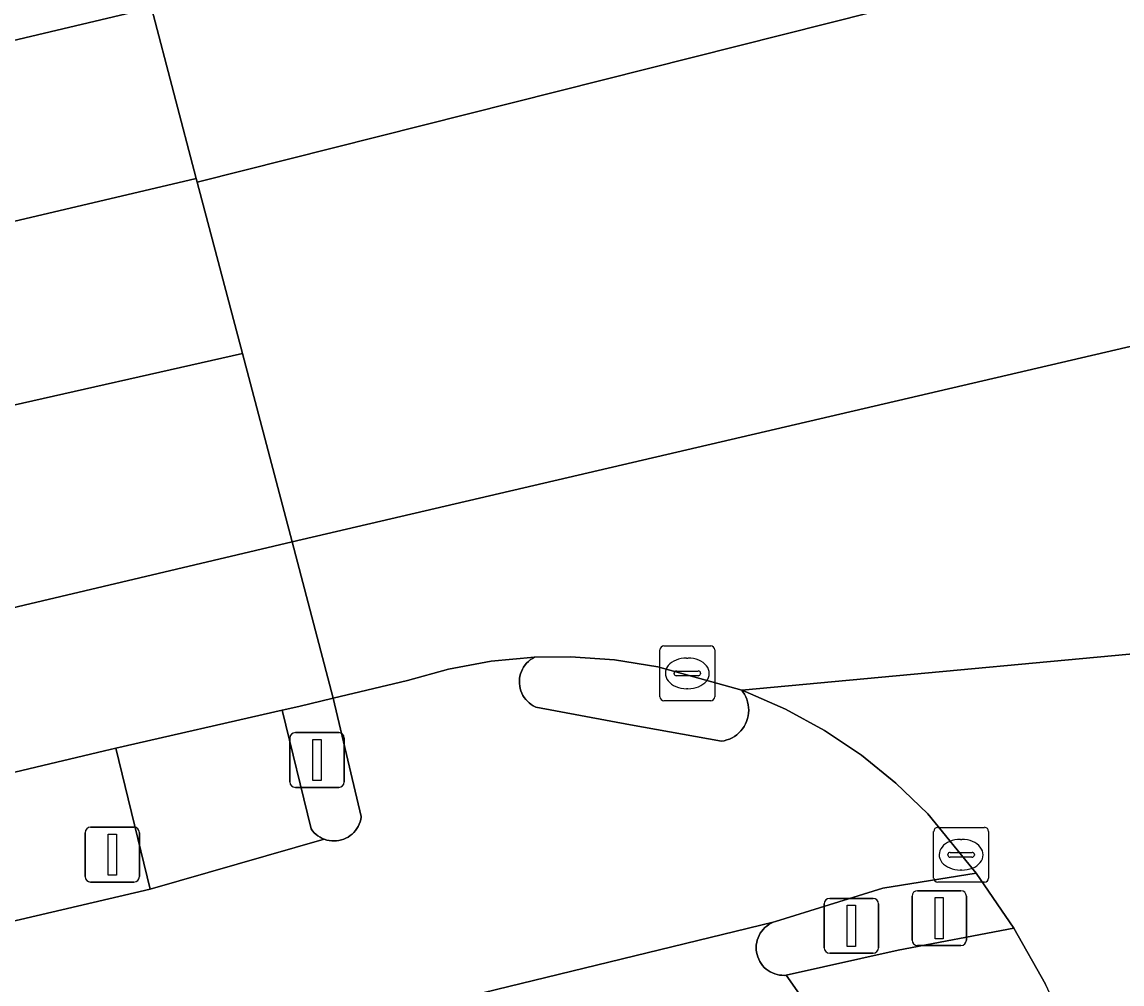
# Model space of a CAD drawing. Extents: x 158031 to 159244, y 380104 to 381214.
# Drawn here: x 158748.37 to 158768.43, y 381023.98 to 381041.52 of the extents above; entities that cross this region are included whole.
import ezdxf

# ---------------------------------------------------------------- set-up
doc = ezdxf.new("R2010")
doc.units = 0
for name, color, linetype in [('IMGEO_Berm_groen', 7, 'Continuous'), ('IMGEO_Drukknoppaal', 7, 'Continuous'), ('IMGEO_Fietspad_open', 7, 'Continuous'), ('IMGEO_Kolk', 7, 'Continuous'), ('IMGEO_Rijbaan_lokaal_gesloten', 7, 'Continuous'), ('IMGEO_Rijbaan_regionaal_gesloten', 7, 'Continuous'), ('IMGEO_Verkeersbordpaal', 7, 'Continuous'), ('IMGEO_Verkeerseiland_open', 7, 'Continuous'), ('IMGEO_Verkeersregelinstallatiepaal', 7, 'Continuous'), ('IMGEO_Voetpad_open', 7, 'Continuous')]:
    doc.layers.add(name, color=color, linetype=linetype)

msp = doc.modelspace()

# ---------------------------------------------------------------- linework, layer by layer
at = {"layer": 'IMGEO_Berm_groen'}
msp.add_lwpolyline([(158742.853, 381023.871), (158750.706, 381025.707), (158750.083, 381028.279), (158749.873, 381028.231), (158734.027, 381024.462), (158719.032, 381020.945), (158712.342, 381019.422), (158707.544, 381018.315)], dxfattribs=at)
at = {"layer": 'IMGEO_Drukknoppaal'}
for p, q in [((158763.098, 381025.539), (158763.888, 381025.539)), ((158763.888, 381025.539), (158763.098, 381025.539)), ((158762.998, 381024.639), (158762.998, 381025.439)), ((158762.998, 381025.439), (158762.998, 381024.639)), ((158763.988, 381025.439), (158763.988, 381024.639)), ((158763.988, 381024.639), (158763.988, 381025.439)), ((158763.888, 381024.539), (158763.098, 381024.539)), ((158763.098, 381024.539), (158763.888, 381024.539))]:
    msp.add_line(p, q, dxfattribs=at)
msp.add_lwpolyline([(158763.418, 381025.414), (158763.568, 381025.414), (158763.568, 381024.664), (158763.418, 381024.664), (158763.418, 381025.414)], dxfattribs=at)
for centre, start, end in [((158763.098, 381025.439), 90, 180), ((158763.098, 381025.439), 90, 180), ((158763.888, 381025.439), 0, 90), ((158763.888, 381025.439), 360, 90), ((158763.098, 381024.639), 180, 270), ((158763.098, 381024.639), 180, 270), ((158763.888, 381024.639), 270, 0), ((158763.888, 381024.639), 270, 0)]:
    msp.add_arc(centre, 0.1, start, end, dxfattribs=at)
at = {"layer": 'IMGEO_Fietspad_open'}
for points in [[(158755.4, 381023.485), (158762.069, 381025.103), (158762.111, 381025.118), (158764.065, 381025.724), (158765.77, 381025.999), (158764.885, 381027.078), (158764.304, 381027.64), (158763.676, 381028.149), (158763.004, 381028.599), (158762.295, 381028.987), (158761.554, 381029.31), (158761.494, 381029.333), (158761.515, 381029.305), (158761.543, 381029.262), (158761.567, 381029.216), (158761.587, 381029.169), (158761.602, 381029.12), (158761.613, 381029.07), (158761.62, 381029.019), (158761.622, 381028.968), (158761.619, 381028.917), (158761.612, 381028.866), (158761.6, 381028.816), (158761.584, 381028.767), (158761.563, 381028.72), (158761.539, 381028.675), (158761.51, 381028.633), (158761.478, 381028.593), (158761.443, 381028.556), (158761.404, 381028.523), (158761.362, 381028.493), (158761.318, 381028.466), (158761.272, 381028.444), (158761.224, 381028.427), (158761.174, 381028.413), (158761.124, 381028.404), (158759.466, 381028.706), (158757.738, 381029.028), (158757.693, 381029.051), (158757.655, 381029.075), (158757.619, 381029.103), (158757.586, 381029.134), (158757.555, 381029.167), (158757.528, 381029.203), (158757.504, 381029.241), (158757.484, 381029.282), (158757.468, 381029.324), (158757.455, 381029.367), (158757.446, 381029.411), (158757.441, 381029.456), (158757.44, 381029.501), (158757.443, 381029.546), (158757.45, 381029.591), (158757.461, 381029.635), (158757.476, 381029.677), (158757.495, 381029.718), (158757.517, 381029.757), (158757.543, 381029.795), (158757.572, 381029.829), (158757.604, 381029.861), (158757.639, 381029.89), (158757.676, 381029.916), (158757.715, 381029.938), (158756.926, 381029.864), (158756.147, 381029.721), (158755.402, 381029.514), (158754.045, 381029.188), (158754.555, 381027.03), (158754.554, 381027.02), (158754.546, 381026.976), (158754.534, 381026.933), (158754.518, 381026.891), (158754.499, 381026.85), (158754.476, 381026.812), (158754.45, 381026.775), (158754.421, 381026.742), (158754.389, 381026.711), (158754.354, 381026.683), (158754.317, 381026.658), (158754.277, 381026.636), (158754.236, 381026.619), (158754.194, 381026.604), (158754.15, 381026.594), (158754.106, 381026.588), (158754.061, 381026.586), (158754.017, 381026.587), (158753.972, 381026.593), (158753.928, 381026.603), (158753.879, 381026.619), (158750.706, 381025.707), (158742.853, 381023.871)], [(158764.671, 381020.771), (158762.305, 381024.137), (158762.271, 381024.135), (158762.226, 381024.136), (158762.182, 381024.141), (158762.138, 381024.15), (158762.095, 381024.163), (158762.053, 381024.18), (158762.013, 381024.2), (158761.975, 381024.224), (158761.939, 381024.251), (158761.906, 381024.281), (158761.875, 381024.315), (158761.848, 381024.35), (158761.824, 381024.388), (158761.803, 381024.428), (158761.786, 381024.47), (158761.773, 381024.513), (158761.764, 381024.557), (158761.759, 381024.602), (158761.757, 381024.646), (158761.76, 381024.691), (158761.767, 381024.736), (158761.778, 381024.779), (158761.792, 381024.822), (158761.811, 381024.863), (158761.833, 381024.902), (158761.858, 381024.939), (158761.886, 381024.974), (158761.918, 381025.006), (158761.952, 381025.035), (158761.989, 381025.061), (158762.028, 381025.084), (158762.069, 381025.103), (158755.4, 381023.485)]]:
    msp.add_lwpolyline(points, dxfattribs=at)
at = {"layer": 'IMGEO_Kolk'}
for p, q in [((158760.076, 381030.142), (158760.928, 381030.142)), ((158760.001, 381029.216), (158760.001, 381030.068)), ((158760.489, 381029.922), (158760.514, 381029.922)), ((158761.002, 381030.068), (158761.002, 381029.216)), ((158760.26, 381029.636), (158760.26, 381029.648)), ((158760.698, 381029.599), (158760.3, 381029.599)), ((158760.303, 381029.685), (158760.701, 381029.685)), ((158760.744, 381029.648), (158760.744, 381029.636)), ((158760.512, 381029.362), (158760.487, 381029.362)), ((158760.928, 381029.142), (158760.076, 381029.142)), ((158764.994, 381025.908), (158764.994, 381026.76)), ((158765.069, 381026.834), (158765.921, 381026.834)), ((158765.995, 381026.76), (158765.995, 381025.908)), ((158765.482, 381026.614), (158765.507, 381026.614)), ((158765.253, 381026.328), (158765.253, 381026.34)), ((158765.296, 381026.377), (158765.694, 381026.377)), ((158765.737, 381026.34), (158765.737, 381026.328)), ((158765.691, 381026.291), (158765.293, 381026.291)), ((158765.505, 381026.054), (158765.48, 381026.054)), ((158765.921, 381025.834), (158765.069, 381025.834))]:
    msp.add_line(p, q, dxfattribs=at)
for points in [[(158760.076, 381030.142), (158760.928, 381030.142)], [(158760.001, 381029.216), (158760.001, 381030.068)], [(158761.002, 381030.068), (158761.002, 381029.216)], [(158760.928, 381029.142), (158760.076, 381029.142)], [(158764.994, 381025.908), (158764.994, 381026.76)], [(158765.069, 381026.834), (158765.921, 381026.834)], [(158765.995, 381026.76), (158765.995, 381025.908)], [(158765.921, 381025.834), (158765.069, 381025.834)]]:
    msp.add_lwpolyline(points, dxfattribs=at)
for centre, radius, start, end in [((158760.078, 381030.066), 0.0765, 91.552, 178.448), ((158760.078, 381030.066), 0.0765, 91.552, 178.448), ((158760.926, 381030.066), 0.0765, 1.552, 88.448), ((158760.926, 381030.066), 0.0765, 1.552, 88.448), ((158760.3, 381029.645), 0.0403, 85.8775, 175.7526), ((158760.297, 381029.635), 0.0366, 178.938, 274.7102), ((158760.701, 381029.642), 0.043, 264.8664, 352.4533), ((158760.705, 381029.647), 0.0386, 1.7309, 96.639), ((158760.078, 381029.218), 0.0765, 181.552, 268.448), ((158760.078, 381029.218), 0.0765, 181.552, 268.448), ((158760.926, 381029.218), 0.0765, 271.552, 358.448), ((158760.926, 381029.218), 0.0765, 271.552, 358.448), ((158765.071, 381026.758), 0.0765, 91.552, 178.448), ((158765.071, 381026.758), 0.0765, 91.552, 178.448), ((158765.919, 381026.758), 0.0765, 1.552, 88.448), ((158765.919, 381026.758), 0.0765, 1.552, 88.448), ((158765.293, 381026.337), 0.0403, 85.8775, 175.7526), ((158765.29, 381026.327), 0.0366, 178.938, 274.7102), ((158765.694, 381026.334), 0.043, 264.8664, 352.4533), ((158765.698, 381026.339), 0.0386, 1.7309, 96.639), ((158765.071, 381025.91), 0.0765, 181.552, 268.448), ((158765.071, 381025.91), 0.0765, 181.552, 268.448), ((158765.919, 381025.91), 0.0765, 271.552, 358.448), ((158765.919, 381025.91), 0.0765, 271.552, 358.448)]:
    msp.add_arc(centre, radius, start, end, dxfattribs=at)
for centre, major_axis, ratio, start_param, end_param in [((158760.488, 381029.642), (-0.387, 0.002), 0.722429, 4.712389, 7.853982), ((158760.513, 381029.642), (-0.39, 0.002), 0.717154, 1.570796, 4.712389), ((158765.481, 381026.334), (-0.387, 0.002), 0.722429, 4.712389, 7.853982), ((158765.506, 381026.334), (-0.39, 0.002), 0.717154, 1.570796, 4.712389)]:
    msp.add_ellipse(centre, major_axis=major_axis, ratio=ratio, start_param=start_param, end_param=end_param, dxfattribs=at)
at = {"layer": 'IMGEO_Rijbaan_lokaal_gesloten'}
msp.add_lwpolyline([(158773.672, 381022.557), (158772.227, 381026.392), (158771.875, 381027.324), (158770.791, 381030.201), (158761.494, 381029.333), (158761.554, 381029.31), (158762.295, 381028.987), (158763.004, 381028.599), (158763.676, 381028.149), (158764.304, 381027.64), (158764.885, 381027.078), (158765.77, 381025.999), (158766.455, 381024.995), (158767.035, 381023.976)], dxfattribs=at)
at = {"layer": 'IMGEO_Rijbaan_regionaal_gesloten'}
for points in [[(158762.141, 381044.469), (158753.642, 381042.393), (158750.729, 381041.775), (158751.548, 381038.665), (158751.566, 381038.599), (158783.612, 381046.677)], [(158783.612, 381046.677), (158751.566, 381038.599), (158752.389, 381035.474), (158753.294, 381032.04), (158787.927, 381040.114)], [(158751.548, 381038.665), (158750.729, 381041.775), (158747.03, 381040.902), (158739.81, 381039.169), (158731.154, 381037.059), (158723.322, 381035.253)], [(158787.927, 381040.114), (158753.294, 381032.04), (158754.045, 381029.188), (158755.402, 381029.514), (158756.147, 381029.721), (158756.926, 381029.864), (158757.715, 381029.938), (158758.373, 381029.945), (158759.172, 381029.888), (158759.962, 381029.76), (158761.494, 381029.333), (158770.791, 381030.201)], [(158690.766, 381024.56), (158694.856, 381025.275), (158696.748, 381025.728), (158698.461, 381026.137), (158702.429, 381027.086), (158704.421, 381027.563), (158706.427, 381027.977), (158710.267, 381028.912), (158714.119, 381029.794), (158718.098, 381030.706), (158721.946, 381031.661), (158725.807, 381032.562), (158729.655, 381033.515), (158733.45, 381034.407), (158735.243, 381034.829), (158751.548, 381038.665)], [(158743.233, 381033.41), (158752.389, 381035.474), (158751.566, 381038.599), (158751.548, 381038.665), (158735.243, 381034.829)], [(158742.848, 381029.57), (158753.294, 381032.04), (158752.389, 381035.474), (158743.233, 381033.41)], [(158734.027, 381024.462), (158749.873, 381028.231), (158750.083, 381028.279), (158753.113, 381028.968), (158753.418, 381029.037), (158754.045, 381029.188), (158753.294, 381032.04), (158742.848, 381029.57), (158737.229, 381028.241), (158731.29, 381026.837), (158727.384, 381025.963), (158719.7, 381024.08), (158717.612, 381023.589), (158708.12, 381021.36), (158702.249, 381020.076), (158694.626, 381018.181), (158690.823, 381017.292), (158686.805, 381016.352), (158682.787, 381015.413), (158679.74, 381014.7), (158679.905, 381014.012), (158681.302, 381014.244), (158690.303, 381015.503), (158700.434, 381016.884)]]:
    msp.add_lwpolyline(points, dxfattribs=at)
at = {"layer": 'IMGEO_Verkeersbordpaal'}
for p, q in [((158749.521, 381025.937), (158749.521, 381026.737)), ((158749.521, 381026.737), (158749.521, 381025.937)), ((158749.621, 381026.837), (158750.411, 381026.837)), ((158750.411, 381026.837), (158749.621, 381026.837)), ((158750.511, 381026.737), (158750.511, 381025.937)), ((158750.511, 381025.937), (158750.511, 381026.737)), ((158750.411, 381025.837), (158749.621, 381025.837)), ((158749.621, 381025.837), (158750.411, 381025.837))]:
    msp.add_line(p, q, dxfattribs=at)
msp.add_lwpolyline([(158749.941, 381026.712), (158750.091, 381026.712), (158750.091, 381025.962), (158749.941, 381025.962), (158749.941, 381026.712)], dxfattribs=at)
for centre, start, end in [((158749.621, 381026.737), 90, 180), ((158749.621, 381026.737), 90, 180), ((158750.411, 381026.737), 0, 90), ((158750.411, 381026.737), 360, 90), ((158749.621, 381025.937), 180, 270), ((158749.621, 381025.937), 180, 270), ((158750.411, 381025.937), 270, 0), ((158750.411, 381025.937), 270, 0)]:
    msp.add_arc(centre, 0.1, start, end, dxfattribs=at)
at = {"layer": 'IMGEO_Verkeerseiland_open'}
for points in [[(158761.494, 381029.333), (158759.962, 381029.76), (158759.172, 381029.888), (158758.373, 381029.945), (158757.715, 381029.938), (158757.676, 381029.916), (158757.639, 381029.89), (158757.604, 381029.861), (158757.572, 381029.829), (158757.543, 381029.795), (158757.517, 381029.757), (158757.495, 381029.718), (158757.476, 381029.677), (158757.461, 381029.635), (158757.45, 381029.591), (158757.443, 381029.546), (158757.44, 381029.501), (158757.441, 381029.456), (158757.446, 381029.411), (158757.455, 381029.367), (158757.468, 381029.324), (158757.484, 381029.282), (158757.504, 381029.241), (158757.528, 381029.203), (158757.555, 381029.167), (158757.586, 381029.134), (158757.619, 381029.103), (158757.655, 381029.075), (158757.693, 381029.051), (158757.738, 381029.028), (158759.466, 381028.706), (158761.124, 381028.404), (158761.174, 381028.413), (158761.224, 381028.427), (158761.272, 381028.444), (158761.318, 381028.466), (158761.362, 381028.493), (158761.404, 381028.523), (158761.443, 381028.556), (158761.478, 381028.593), (158761.51, 381028.633), (158761.539, 381028.675), (158761.563, 381028.72), (158761.584, 381028.767), (158761.6, 381028.816), (158761.612, 381028.866), (158761.619, 381028.917), (158761.622, 381028.968), (158761.62, 381029.019), (158761.613, 381029.07), (158761.602, 381029.12), (158761.587, 381029.169), (158761.567, 381029.216), (158761.543, 381029.262), (158761.515, 381029.305)], [(158754.045, 381029.188), (158753.418, 381029.037), (158753.113, 381028.968), (158753.643, 381026.806), (158753.67, 381026.77), (158753.699, 381026.737), (158753.732, 381026.706), (158753.767, 381026.678), (158753.805, 381026.654), (158753.844, 381026.633), (158753.879, 381026.619), (158753.928, 381026.603), (158753.972, 381026.593), (158754.017, 381026.587), (158754.061, 381026.586), (158754.106, 381026.588), (158754.15, 381026.594), (158754.194, 381026.604), (158754.236, 381026.619), (158754.277, 381026.636), (158754.317, 381026.658), (158754.354, 381026.683), (158754.389, 381026.711), (158754.421, 381026.742), (158754.45, 381026.775), (158754.476, 381026.812), (158754.499, 381026.85), (158754.518, 381026.891), (158754.534, 381026.933), (158754.546, 381026.976), (158754.554, 381027.02), (158754.555, 381027.03)], [(158765.77, 381025.999), (158764.065, 381025.724), (158762.111, 381025.118), (158762.069, 381025.103), (158762.028, 381025.084), (158761.989, 381025.061), (158761.952, 381025.035), (158761.918, 381025.006), (158761.886, 381024.974), (158761.858, 381024.939), (158761.833, 381024.902), (158761.811, 381024.863), (158761.792, 381024.822), (158761.778, 381024.779), (158761.767, 381024.736), (158761.76, 381024.691), (158761.757, 381024.646), (158761.759, 381024.602), (158761.764, 381024.557), (158761.773, 381024.513), (158761.786, 381024.47), (158761.803, 381024.428), (158761.824, 381024.388), (158761.848, 381024.35), (158761.875, 381024.315), (158761.906, 381024.281), (158761.939, 381024.251), (158761.975, 381024.224), (158762.013, 381024.2), (158762.053, 381024.18), (158762.095, 381024.163), (158762.138, 381024.15), (158762.182, 381024.141), (158762.226, 381024.136), (158762.271, 381024.135), (158762.305, 381024.137), (158764.348, 381024.592), (158766.455, 381024.995)]]:
    msp.add_lwpolyline(points, close=True, dxfattribs=at)
at = {"layer": 'IMGEO_Verkeersregelinstallatiepaal'}
for p, q in [((158753.355, 381028.562), (158754.145, 381028.562)), ((158754.145, 381028.562), (158753.355, 381028.562)), ((158753.255, 381027.662), (158753.255, 381028.462)), ((158753.255, 381028.462), (158753.255, 381027.662)), ((158754.245, 381028.462), (158754.245, 381027.662)), ((158754.245, 381027.662), (158754.245, 381028.462)), ((158754.145, 381027.562), (158753.355, 381027.562)), ((158753.355, 381027.562), (158754.145, 381027.562)), ((158764.6, 381024.779), (158764.6, 381025.579)), ((158764.6, 381025.579), (158764.6, 381024.779)), ((158764.7, 381025.679), (158765.49, 381025.679)), ((158765.49, 381025.679), (158764.7, 381025.679)), ((158765.59, 381025.579), (158765.59, 381024.779)), ((158765.59, 381024.779), (158765.59, 381025.579)), ((158765.49, 381024.679), (158764.7, 381024.679)), ((158764.7, 381024.679), (158765.49, 381024.679))]:
    msp.add_line(p, q, dxfattribs=at)
for points in [[(158753.675, 381028.437), (158753.825, 381028.437), (158753.825, 381027.687), (158753.675, 381027.687), (158753.675, 381028.437)], [(158765.02, 381025.554), (158765.17, 381025.554), (158765.17, 381024.804), (158765.02, 381024.804), (158765.02, 381025.554)]]:
    msp.add_lwpolyline(points, dxfattribs=at)
for centre, start, end in [((158753.355, 381028.462), 90, 180), ((158753.355, 381028.462), 90, 180), ((158754.145, 381028.462), 0, 90), ((158754.145, 381028.462), 360, 90), ((158753.355, 381027.662), 180, 270), ((158753.355, 381027.662), 180, 270), ((158754.145, 381027.662), 270, 0), ((158754.145, 381027.662), 270, 0), ((158764.7, 381025.579), 90, 180), ((158764.7, 381025.579), 90, 180), ((158765.49, 381025.579), 0, 90), ((158765.49, 381025.579), 360, 90), ((158764.7, 381024.779), 180, 270), ((158764.7, 381024.779), 180, 270), ((158765.49, 381024.779), 270, 0), ((158765.49, 381024.779), 270, 0)]:
    msp.add_arc(centre, 0.1, start, end, dxfattribs=at)
at = {"layer": 'IMGEO_Voetpad_open'}
msp.add_lwpolyline([(158747.03, 381040.902), (158750.729, 381041.775)], dxfattribs=at)
for points in [[(158753.643, 381026.806), (158753.113, 381028.968), (158750.083, 381028.279), (158750.706, 381025.707), (158753.879, 381026.619), (158753.844, 381026.633), (158753.805, 381026.654), (158753.767, 381026.678), (158753.732, 381026.706), (158753.699, 381026.737), (158753.67, 381026.77)], [(158764.671, 381020.771), (158768.046, 381021.507), (158767.596, 381022.764), (158767.035, 381023.976), (158766.455, 381024.995), (158764.348, 381024.592), (158762.305, 381024.137)]]:
    msp.add_lwpolyline(points, close=True, dxfattribs=at)

doc.saveas('drawing.dxf')
